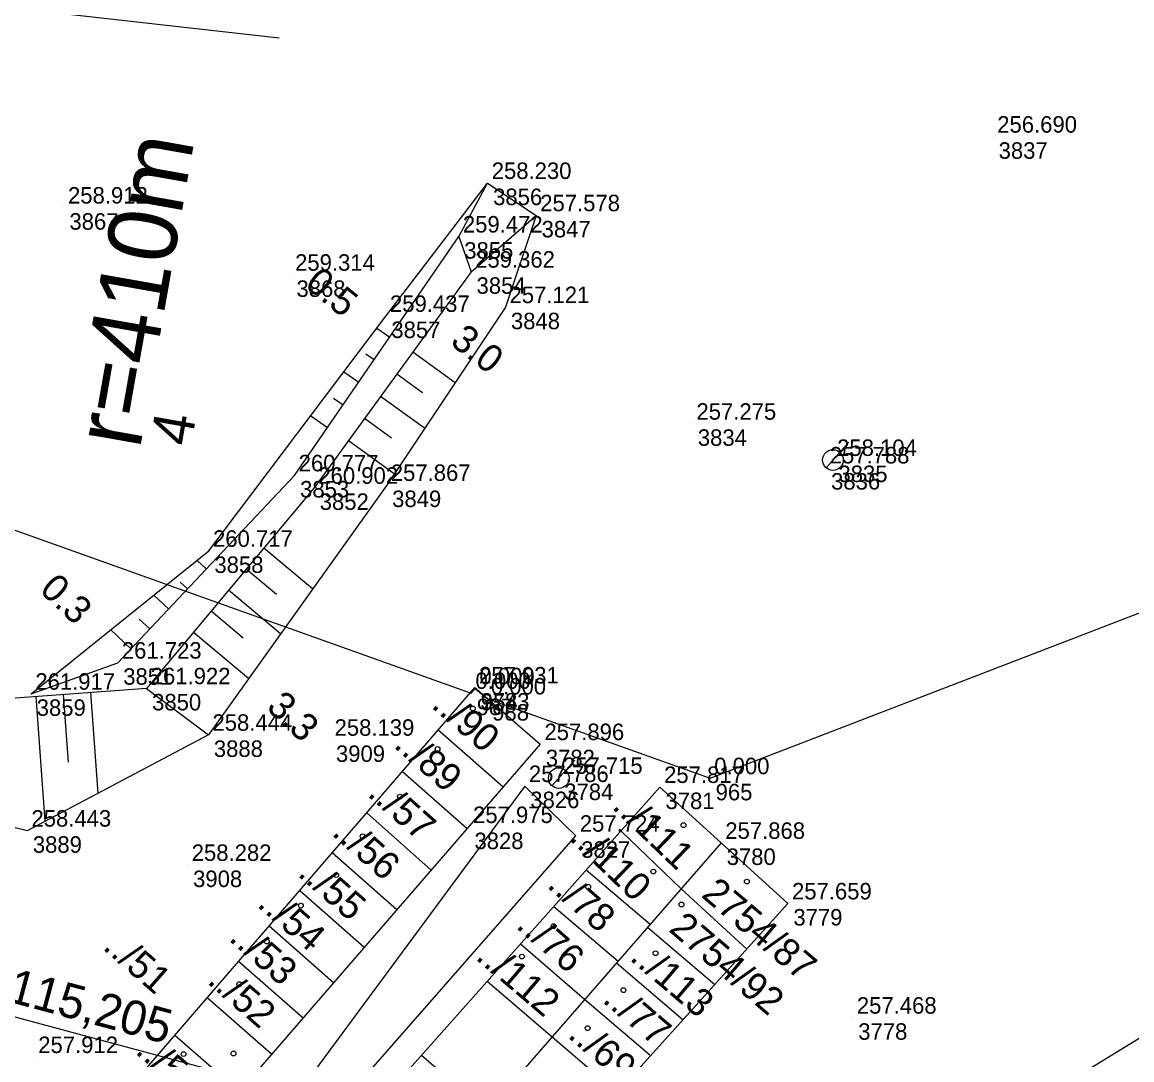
# Model space of a CAD drawing. Extents: x -496688 to -495455, y -1089309 to -1088026.
# Drawn here: x -495794.2 to -495713.5, y -1089014.4 to -1088938.9 of the extents above; entities that cross this region are included whole.
import ezdxf

# ---------------------------------------------------------------- set-up
doc = ezdxf.new("R2010")
doc.units = 0
for name, color, linetype in [('Vrstva 1', 7, 'Continuous'), ('Vrstva 23', 7, 'Continuous'), ('Vrstva 47', 7, 'Continuous'), ('Vrstva 48', 7, 'Continuous'), ('Vrstva 49', 7, 'Continuous'), ('Vrstva 51', 7, 'Continuous'), ('Vrstva 53', 7, 'Continuous'), ('Vrstva 55', 7, 'Continuous'), ('Vrstva 57', 7, 'Continuous'), ('Vrstva 59', 7, 'Continuous'), ('Vrstva 6', 7, 'Continuous'), ('Vrstva 60', 7, 'Continuous'), ('Vrstva 61', 7, 'Continuous')]:
    doc.layers.add(name, color=color, linetype=linetype)

msp = doc.modelspace()

# ---------------------------------------------------------------- linework, layer by layer
at = {"layer": 'Vrstva 1'}
msp.add_line((-495823.251, -1089003.622), (-495779.69, -1089015.311), dxfattribs=at)
at = {"layer": 'Vrstva 23'}
for p, q in [((-495787.907, -1089018.172), (-495761.267, -1088987.322)), ((-495761.267, -1088987.322), (-495756.511, -1088991.44)), ((-495756.511, -1088991.44), (-495832.842, -1089079.508)), ((-495769.133, -1088996.431), (-495764.444, -1089000.593)), ((-495750.646, -1088997.751), (-495746.266, -1089001.96)), ((-495766.949, -1089003.484), (-495771.647, -1088999.343)), ((-495774.012, -1089002.081), (-495769.313, -1089006.211)), ((-495741.49, -1089006.335), (-495746.263, -1089001.956)), ((-495755.523, -1089003.236), (-495750.855, -1089007.224)), ((-495771.547, -1089008.788), (-495776.241, -1089004.662)), ((-495753.286, -1089010.013), (-495757.956, -1089005.973)), ((-495778.456, -1089007.228), (-495773.762, -1089011.343)), ((-495750.962, -1089007.347), (-495746.132, -1089011.479)), ((-495750.96, -1089016.75), (-495760.373, -1089008.692)), ((-495776.056, -1089013.99), (-495780.751, -1089009.885)), ((-495748.54, -1089014.06), (-495753.286, -1089010.012)), ((-495783.092, -1089012.596), (-495778.392, -1089016.685)), ((-495765.149, -1089014.064), (-495760.377, -1089018.147))]:
    msp.add_line(p, q, dxfattribs=at)
for points in [[(-495763.966, -1088990.372), (-495759.246, -1088994.508)], [(-495766.541, -1088993.43), (-495761.821, -1088997.566)], [(-495771.928, -1089021.685), (-495772.414, -1089022.236), (-495747.807, -1088994.557), (-495743.357, -1088998.623), (-495788.949, -1089050.922), (-495795.203, -1089058.17), (-495801.065, -1089061.284), (-495804.171, -1089058.595)], [(-495788.949, -1089050.922), (-495786.432, -1089053.094), (-495780.576, -1089050.157), (-495767.625, -1089035.34), (-495763.007, -1089030.18), (-495738.505, -1089003.027), (-495743.357, -1088998.623)]]:
    msp.add_lwpolyline(points, dxfattribs=at)
at = {"layer": 'Vrstva 47'}
for p, q in [((-495735.722, -1088971.335), (-495734.066, -1088969.462)), ((-495755.665, -1088994.462), (-495754.009, -1088992.589))]:
    msp.add_line(p, q, dxfattribs=at)
for centre in [(-495735.225, -1088970.773), (-495755.168, -1088993.9)]:
    msp.add_circle(centre, 0.75, dxfattribs=at)
at = {"layer": 'Vrstva 48'}
for p, q in [((-495768.405, -1088961.173), (-495767.462, -1088961.822)), ((-495769.201, -1088963.048), (-495768.592, -1088963.467)), ((-495762.713, -1088965.143), (-495765.785, -1088962.915)), ((-495770.81, -1088964.364), (-495769.723, -1088965.111)), ((-495765.075, -1088965.893), (-495766.956, -1088964.528)), ((-495771.549, -1088966.279), (-495770.854, -1088966.756)), ((-495764.929, -1088968.462), (-495768.126, -1088966.142)), ((-495773.214, -1088967.556), (-495771.985, -1088968.401)), ((-495767.341, -1088969.175), (-495769.297, -1088967.756)), ((-495767.145, -1088971.781), (-495770.468, -1088969.369)), ((-495773.073, -1088980.138), (-495776.617, -1088977.176)), ((-495781.469, -1088978.068), (-495780.807, -1088978.693)), ((-495775.701, -1088980.544), (-495777.898, -1088978.708)), ((-495782.696, -1088979.657), (-495782.178, -1088980.146)), ((-495784.612, -1088980.595), (-495783.549, -1088981.598)), ((-495775.401, -1088983.399), (-495779.179, -1088980.24)), ((-495785.678, -1088982.335), (-495784.921, -1088983.05)), ((-495778.122, -1088983.726), (-495780.46, -1088981.772)), ((-495787.754, -1088983.122), (-495786.292, -1088984.503)), ((-495777.728, -1088986.66), (-495781.741, -1088983.304)), ((-495792.518, -1088997.043), (-495793.191, -1088987.976)), ((-495790.832, -1088992.744), (-495791.197, -1088987.828)), ((-495788.661, -1088995.001), (-495789.204, -1088987.68))]:
    msp.add_line(p, q, dxfattribs=at)
at = {"layer": 'Vrstva 49'}
for points in [[(-495793.541, -1088987.777), (-495787.247, -1088985.514), (-495774.385, -1088971.892), (-495762.443, -1088954.522), (-495760.344, -1088950.628)], [(-495793.541, -1088987.777), (-495780.617, -1088977.382), (-495767.746, -1088960.298), (-495760.344, -1088950.628)], [(-495760.344, -1088950.628), (-495756.817, -1088952.975)], [(-495756.817, -1088952.975), (-495759.05, -1088959.657), (-495767.686, -1088972.591), (-495780.657, -1088990.763)], [(-495762.443, -1088954.522), (-495761.549, -1088957.078), (-495756.817, -1088952.975)], [(-495761.549, -1088957.078), (-495772.956, -1088972.797), (-495785.147, -1088987.379), (-495780.657, -1088990.763)], [(-495785.147, -1088987.379), (-495800.627, -1088988.528), (-495806.13, -1088994.144)], [(-495780.657, -1088990.763), (-495793.823, -1088997.734), (-495800.329, -1088996.135), (-495806.13, -1088994.144)]]:
    msp.add_lwpolyline(points, dxfattribs=at)
at = {"layer": 'Vrstva 51'}
for points in [[(-495643.494, -1088963.5), (-495649.123, -1088970.234), (-495656.608, -1088977.521), (-495682.765, -1088994.365), (-495704.811, -1089007.861), (-495730.814, -1089023.798), (-495755.143, -1089038.785), (-495780.542, -1089053.238), (-495794.166, -1089059.165), (-495800.928, -1089061.795), (-495801.065, -1089061.284)], [(-495804.171, -1089058.595), (-495805.344, -1089057.612), (-495799.532, -1089051.008), (-495774.174, -1089021.213), (-495753.938, -1088998.102), (-495757.64, -1088994.489), (-495776.243, -1089019.668), (-495803.119, -1089047.353), (-495818.845, -1089067.972), (-495830.453, -1089082.931), (-495843.554, -1089097.134), (-495854.014, -1089103.558)]]:
    msp.add_lwpolyline(points, dxfattribs=at)
at = {"layer": 'Vrstva 53'}
msp.add_lwpolyline([(-495820.95, -1088766.37), (-495836.28, -1088760.05), (-495822.59, -1088785.27), (-495810.8, -1088817.2), (-495805.63, -1088839.06), (-495801.74, -1088870.1), (-495801.67, -1088898.42), (-495801.94, -1088953.23), (-495800.51, -1088960.04), (-495800.3, -1088973.88), (-495761.53, -1088987.72), (-495761.24, -1088987.38), (-495760.41, -1088988.12), (-495744.16, -1088993.92), (-495645.99, -1088956.12), (-495627.19, -1088948.89), (-495666.59, -1088906.58), (-495728.02, -1088847.18), (-495820.854, -1088766.454)], dxfattribs=at)
at = {"layer": 'Vrstva 55'}
for p, q in [((-495748.531, -1089004.558), (-495753.179, -1089000.6)), ((-495748.704, -1089004.756), (-495743.821, -1089008.919))]:
    msp.add_line(p, q, dxfattribs=at)
at = {"layer": 'Vrstva 59'}
for centre in [(-495761.422, -1088988.84), (-495763.984, -1088991.787), (-495766.717, -1088995.247), (-495746.096, -1088997.328), (-495769.44, -1088998.139), (-495771.361, -1089000.958), (-495748.289, -1089000.702), (-495753.029, -1089001.813), (-495741.489, -1089001.428), (-495773.923, -1089003.179), (-495746.24, -1089003.095), (-495755.548, -1089004.675), (-495776.4, -1089005.785), (-495757.848, -1089006.884), (-495748.133, -1089006.642), (-495778.403, -1089008.893), (-495750.467, -1089009.331), (-495753.066, -1089012.095), (-495782.459, -1089013.976), (-495778.83, -1089013.934)]:
    msp.add_circle(centre, 0.175, dxfattribs=at)
at = {"layer": 'Vrstva 6'}
msp.add_line((-495806.047, -1088936.618), (-495775.514, -1088940.058), dxfattribs=at)
at = {"layer": 'Vrstva 60'}
for p, q in [((-495723.577, -1088947.259), (-495723.577, -1088947.259)), ((-495723.577, -1088947.259), (-495723.577, -1088947.259)), ((-495760.344, -1088950.628), (-495760.344, -1088950.628)), ((-495760.344, -1088950.628), (-495760.344, -1088950.628)), ((-495791.162, -1088952.417), (-495791.162, -1088952.417)), ((-495791.162, -1088952.417), (-495791.162, -1088952.417)), ((-495756.817, -1088952.975), (-495756.817, -1088952.975)), ((-495756.817, -1088952.975), (-495756.817, -1088952.975)), ((-495762.443, -1088954.522), (-495762.443, -1088954.522)), ((-495762.443, -1088954.522), (-495762.443, -1088954.522)), ((-495774.647, -1088957.304), (-495774.647, -1088957.304)), ((-495774.647, -1088957.304), (-495774.647, -1088957.304)), ((-495761.549, -1088957.078), (-495761.549, -1088957.078)), ((-495761.549, -1088957.078), (-495761.549, -1088957.078)), ((-495759.05, -1088959.657), (-495759.05, -1088959.657)), ((-495759.05, -1088959.657), (-495759.05, -1088959.657)), ((-495767.746, -1088960.298), (-495767.746, -1088960.298)), ((-495767.746, -1088960.298), (-495767.746, -1088960.298)), ((-495745.455, -1088968.138), (-495745.455, -1088968.138)), ((-495745.455, -1088968.138), (-495745.455, -1088968.138)), ((-495735.225, -1088970.773), (-495735.225, -1088970.773)), ((-495735.225, -1088970.773), (-495735.225, -1088970.773)), ((-495774.385, -1088971.892), (-495774.385, -1088971.892)), ((-495774.385, -1088971.892), (-495774.385, -1088971.892)), ((-495735.763, -1088971.319), (-495735.763, -1088971.319)), ((-495735.763, -1088971.319), (-495735.763, -1088971.319)), ((-495772.956, -1088972.797), (-495772.956, -1088972.797)), ((-495772.956, -1088972.797), (-495772.956, -1088972.797)), ((-495767.686, -1088972.591), (-495767.686, -1088972.591)), ((-495767.686, -1088972.591), (-495767.686, -1088972.591)), ((-495780.617, -1088977.382), (-495780.617, -1088977.382)), ((-495780.617, -1088977.382), (-495780.617, -1088977.382)), ((-495787.247, -1088985.514), (-495787.247, -1088985.514)), ((-495787.247, -1088985.514), (-495787.247, -1088985.514)), ((-495761.267, -1088987.322), (-495761.267, -1088987.322)), ((-495761.267, -1088987.322), (-495761.267, -1088987.322)), ((-495793.541, -1088987.777), (-495793.541, -1088987.777)), ((-495793.541, -1088987.777), (-495793.541, -1088987.777)), ((-495785.147, -1088987.379), (-495785.147, -1088987.379)), ((-495785.147, -1088987.379), (-495785.147, -1088987.379)), ((-495761.53, -1088987.72), (-495761.53, -1088987.72)), ((-495761.53, -1088987.72), (-495761.53, -1088987.72)), ((-495761.24, -1088987.38), (-495761.24, -1088987.38)), ((-495761.24, -1088987.38), (-495761.24, -1088987.38)), ((-495760.41, -1088988.12), (-495760.41, -1088988.12)), ((-495760.41, -1088988.12), (-495760.41, -1088988.12)), ((-495780.657, -1088990.763), (-495780.657, -1088990.763)), ((-495780.657, -1088990.763), (-495780.657, -1088990.763)), ((-495771.775, -1088991.126), (-495771.775, -1088991.126)), ((-495771.775, -1088991.126), (-495771.775, -1088991.126)), ((-495756.511, -1088991.44), (-495756.511, -1088991.44)), ((-495756.511, -1088991.44), (-495756.511, -1088991.44)), ((-495757.64, -1088994.489), (-495757.64, -1088994.489)), ((-495757.64, -1088994.489), (-495757.64, -1088994.489)), ((-495755.168, -1088993.9), (-495755.168, -1088993.9)), ((-495755.168, -1088993.9), (-495755.168, -1088993.9)), ((-495747.807, -1088994.557), (-495747.807, -1088994.557)), ((-495747.807, -1088994.557), (-495747.807, -1088994.557)), ((-495744.16, -1088993.92), (-495744.16, -1088993.92)), ((-495744.16, -1088993.92), (-495744.16, -1088993.92)), ((-495793.823, -1088997.734), (-495793.823, -1088997.734)), ((-495793.823, -1088997.734), (-495793.823, -1088997.734)), ((-495761.704, -1088997.472), (-495761.704, -1088997.472)), ((-495761.704, -1088997.472), (-495761.704, -1088997.472)), ((-495753.938, -1088998.102), (-495753.938, -1088998.102)), ((-495753.938, -1088998.102), (-495753.938, -1088998.102)), ((-495743.357, -1088998.623), (-495743.357, -1088998.623)), ((-495743.357, -1088998.623), (-495743.357, -1088998.623)), ((-495782.166, -1089000.228), (-495782.166, -1089000.228)), ((-495782.166, -1089000.228), (-495782.166, -1089000.228)), ((-495738.505, -1089003.027), (-495738.505, -1089003.027)), ((-495738.505, -1089003.027), (-495738.505, -1089003.027)), ((-495733.787, -1089011.336), (-495733.787, -1089011.336)), ((-495733.787, -1089011.336), (-495733.787, -1089011.336)), ((-495793.328, -1089014.202), (-495793.328, -1089014.202)), ((-495793.328, -1089014.202), (-495793.328, -1089014.202))]:
    msp.add_line(p, q, dxfattribs=at)

# ---------------------------------------------------------------- texts
at = {"layer": 'Vrstva 1'}
for s, height, rotation, p in [('r=410m', 5, 79.98164, (-495785.645, -1088970.059)), ('4', 3, 80.01791, (-495781.932, -1088969.84)), ('km 115,205', 2.5, 344.97986, (-495800.578, -1089008.729))]:
    msp.add_text(s, height=height, rotation=rotation, dxfattribs=at).set_placement(p)
at = {"layer": 'Vrstva 48'}
for s, rotation, p in [('0.5', 321.04133, (-495773.734, -1088958.142)), ('3.0', 322.19832, (-495763.148, -1088962.315)), ('0.3', 316.63197, (-495793.014, -1088980.299)), ('3.3', 316.63197, (-495776.512, -1088988.842))]:
    msp.add_text(s, height=2, rotation=rotation, dxfattribs=at).set_placement(p)
at = {"layer": 'Vrstva 57'}
for s, rotation, p in [('../90', 318.77285, (-495764.508, -1088988.72)), ('../89', 318.77285, (-495767.243, -1088991.617)), ('../57', 318.40744, (-495769.153, -1088995.152)), ('../111', 316.14056, (-495751.359, -1088996.062)), ('../56', 318.40744, (-495771.744, -1088997.996)), ('../110', 316.14056, (-495754.473, -1088998.347)), ('../55', 318.76054, (-495774.232, -1089000.961)), ('../78', 318.76054, (-495756.098, -1089001.802)), ('2754/87', 319.55076, (-495744.877, -1089002.494)), ('../54', 318.76054, (-495777.178, -1089003.196)), ('2754/92', 319.55076, (-495747.24, -1089004.993)), ('../76', 318.76054, (-495758.352, -1089004.753)), ('../53', 318.76054, (-495779.239, -1089005.669)), ('../51', 318.76054, (-495788.407, -1089006.293)), ('../112', 319.55076, (-495761.291, -1089007.032)), ('../113', 319.55076, (-495750.081, -1089007.086)), ('../52', 318.76054, (-495780.806, -1089008.778)), ('../77', 319.55076, (-495752.066, -1089010.144)), ('../69', 319.55076, (-495754.587, -1089012.72)), ('../50', 319.04383, (-495786.042, -1089013.877))]:
    msp.add_text(s, height=2, rotation=rotation, dxfattribs=at).set_placement(p)
at = {"layer": 'Vrstva 60'}
for s, p in [('3837', (-495723.177, -1088948.859)), ('3837', (-495723.177, -1088948.859)), ('3856', (-495759.944, -1088952.228)), ('3856', (-495759.944, -1088952.228)), ('3867', (-495790.762, -1088954.017)), ('3867', (-495790.762, -1088954.017)), ('3847', (-495756.417, -1088954.575)), ('3847', (-495756.417, -1088954.575)), ('3855', (-495762.043, -1088956.122)), ('3855', (-495762.043, -1088956.122)), ('3854', (-495761.149, -1088958.678)), ('3854', (-495761.149, -1088958.678)), ('3868', (-495774.247, -1088958.904)), ('3868', (-495774.247, -1088958.904)), ('3857', (-495767.346, -1088961.898)), ('3857', (-495767.346, -1088961.898)), ('3848', (-495758.65, -1088961.257)), ('3848', (-495758.65, -1088961.257)), ('3834', (-495745.055, -1088969.738)), ('3834', (-495745.055, -1088969.738)), ('3835', (-495734.825, -1088972.373)), ('3835', (-495734.825, -1088972.373)), ('3836', (-495735.363, -1088972.919)), ('3836', (-495735.363, -1088972.919)), ('3853', (-495773.985, -1088973.492)), ('3853', (-495773.985, -1088973.492)), ('3852', (-495772.556, -1088974.397)), ('3852', (-495772.556, -1088974.397)), ('3849', (-495767.286, -1088974.191)), ('3849', (-495767.286, -1088974.191)), ('3858', (-495780.217, -1088978.982)), ('3858', (-495780.217, -1088978.982)), ('3851', (-495786.847, -1088987.114)), ('3851', (-495786.847, -1088987.114)), ('3850', (-495784.747, -1088988.979)), ('3850', (-495784.747, -1088988.979)), ('987', (-495761.13, -1088989.32)), ('987', (-495761.13, -1088989.32)), ('3783', (-495760.867, -1088988.922)), ('3783', (-495760.867, -1088988.922)), ('954', (-495760.84, -1088988.98)), ('954', (-495760.84, -1088988.98)), ('3859', (-495793.141, -1088989.377)), ('3859', (-495793.141, -1088989.377)), ('988', (-495760.01, -1088989.72)), ('988', (-495760.01, -1088989.72)), ('3888', (-495780.257, -1088992.363)), ('3888', (-495780.257, -1088992.363)), ('3909', (-495771.375, -1088992.726)), ('3909', (-495771.375, -1088992.726)), ('3782', (-495756.111, -1088993.04)), ('3782', (-495756.111, -1088993.04)), ('3784', (-495754.768, -1088995.5)), ('3784', (-495754.768, -1088995.5)), ('965', (-495743.76, -1088995.52)), ('965', (-495743.76, -1088995.52)), ('3826', (-495757.24, -1088996.089)), ('3826', (-495757.24, -1088996.089)), ('3781', (-495747.407, -1088996.157)), ('3781', (-495747.407, -1088996.157)), ('3889', (-495793.423, -1088999.334)), ('3889', (-495793.423, -1088999.334)), ('3828', (-495761.304, -1088999.072)), ('3828', (-495761.304, -1088999.072)), ('3827', (-495753.538, -1088999.702)), ('3827', (-495753.538, -1088999.702)), ('3780', (-495742.957, -1089000.223)), ('3780', (-495742.957, -1089000.223)), ('3908', (-495781.766, -1089001.828)), ('3908', (-495781.766, -1089001.828)), ('3779', (-495738.105, -1089004.627)), ('3779', (-495738.105, -1089004.627)), ('3778', (-495733.387, -1089012.936)), ('3778', (-495733.387, -1089012.936))]:
    msp.add_text(s, height=1.2, dxfattribs=at).set_placement(p)
at = {"layer": 'Vrstva 61'}
for s, p in [('256.690', (-495723.277, -1088946.959)), ('256.690', (-495723.277, -1088946.959)), ('258.230', (-495760.044, -1088950.328)), ('258.230', (-495760.044, -1088950.328)), ('258.912', (-495790.862, -1088952.117)), ('258.912', (-495790.862, -1088952.117)), ('257.578', (-495756.517, -1088952.675)), ('257.578', (-495756.517, -1088952.675)), ('259.472', (-495762.143, -1088954.222)), ('259.472', (-495762.143, -1088954.222)), ('259.314', (-495774.347, -1088957.004)), ('259.314', (-495774.347, -1088957.004)), ('259.362', (-495761.249, -1088956.778)), ('259.362', (-495761.249, -1088956.778)), ('257.121', (-495758.75, -1088959.357)), ('257.121', (-495758.75, -1088959.357)), ('259.437', (-495767.446, -1088959.998)), ('259.437', (-495767.446, -1088959.998)), ('257.275', (-495745.155, -1088967.838)), ('257.275', (-495745.155, -1088967.838)), ('258.104', (-495734.925, -1088970.473)), ('258.104', (-495734.925, -1088970.473)), ('260.777', (-495774.085, -1088971.592)), ('260.777', (-495774.085, -1088971.592)), ('257.788', (-495735.463, -1088971.019)), ('257.788', (-495735.463, -1088971.019)), ('257.867', (-495767.386, -1088972.291)), ('257.867', (-495767.386, -1088972.291)), ('260.902', (-495772.656, -1088972.497)), ('260.902', (-495772.656, -1088972.497)), ('260.717', (-495780.317, -1088977.082)), ('260.717', (-495780.317, -1088977.082)), ('261.723', (-495786.947, -1088985.214)), ('261.723', (-495786.947, -1088985.214)), ('261.917', (-495793.241, -1088987.477)), ('261.917', (-495793.241, -1088987.477)), ('261.922', (-495784.847, -1088987.079)), ('261.922', (-495784.847, -1088987.079)), ('0.000', (-495761.23, -1088987.42)), ('0.000', (-495761.23, -1088987.42)), ('257.931', (-495760.967, -1088987.022)), ('257.931', (-495760.967, -1088987.022)), ('0.000', (-495760.94, -1088987.08)), ('0.000', (-495760.94, -1088987.08)), ('0.000', (-495760.11, -1088987.82)), ('0.000', (-495760.11, -1088987.82)), ('258.444', (-495780.357, -1088990.463)), ('258.444', (-495780.357, -1088990.463)), ('258.139', (-495771.475, -1088990.826)), ('258.139', (-495771.475, -1088990.826)), ('257.896', (-495756.211, -1088991.14)), ('257.896', (-495756.211, -1088991.14)), ('257.786', (-495757.34, -1088994.189)), ('257.786', (-495757.34, -1088994.189)), ('257.715', (-495754.868, -1088993.6)), ('257.715', (-495754.868, -1088993.6)), ('0.000', (-495743.86, -1088993.62)), ('0.000', (-495743.86, -1088993.62)), ('257.817', (-495747.507, -1088994.257)), ('257.817', (-495747.507, -1088994.257)), ('258.443', (-495793.523, -1088997.434)), ('258.443', (-495793.523, -1088997.434)), ('257.975', (-495761.404, -1088997.172)), ('257.975', (-495761.404, -1088997.172)), ('257.724', (-495753.638, -1088997.802)), ('257.724', (-495753.638, -1088997.802)), ('257.868', (-495743.057, -1088998.323)), ('257.868', (-495743.057, -1088998.323)), ('258.282', (-495781.866, -1088999.928)), ('258.282', (-495781.866, -1088999.928)), ('257.659', (-495738.205, -1089002.727)), ('257.659', (-495738.205, -1089002.727)), ('257.468', (-495733.487, -1089011.036)), ('257.468', (-495733.487, -1089011.036)), ('257.912', (-495793.028, -1089013.902)), ('257.912', (-495793.028, -1089013.902))]:
    msp.add_text(s, height=1.2, dxfattribs=at).set_placement(p)

doc.saveas('drawing.dxf')
